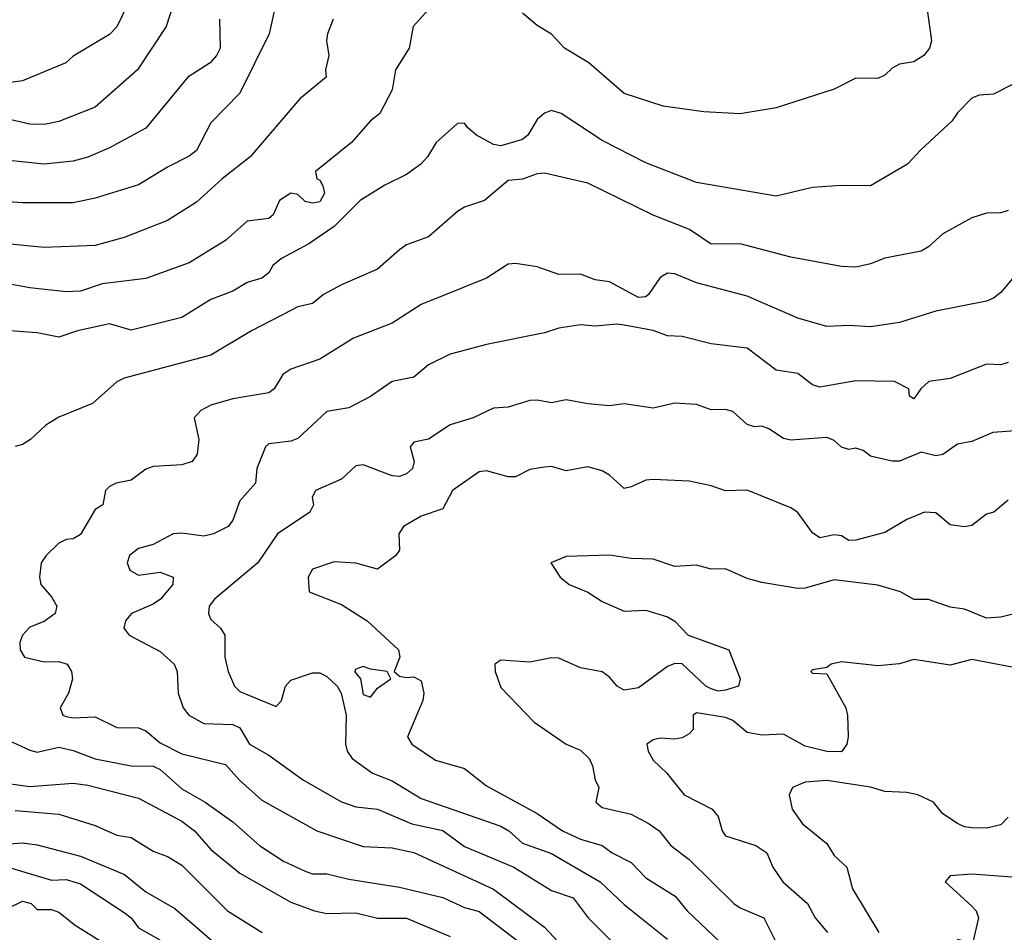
# Model space of a CAD drawing. Header units: metres. Extents: x -46681 to -43747, y -240911 to -237677.
# Tile 591 of 656: x -45737 to -45669, y -238951 to -238888. Entities that reach past the tile are written whole.
import ezdxf

# ---------------------------------------------------------------- set-up
doc = ezdxf.new("R2010")
doc.units = ezdxf.units.M
doc.layers.add('CONTOUR_INDEX', color=1, linetype='Continuous')
doc.layers.add('CONTOUR_INTER', color=3, linetype='Continuous')

msp = doc.modelspace()

# ---------------------------------------------------------------- linework, layer by layer
at = {"layer": 'CONTOUR_INDEX'}
for points, elevation in [([(-45674.377, -238885.52), (-45673.876, -238889.02), (-45674.015, -238889.52), (-45674.405, -238890.02), (-45675.095, -238890.45), (-45676.095, -238890.619), (-45676.595, -238890.886), (-45677.095, -238891.372), (-45677.595, -238891.602), (-45679.095, -238891.597), (-45680.595, -238892.337), (-45684.595, -238893.625), (-45687.095, -238894.055), (-45689.595, -238893.907), (-45692.403, -238893.52), (-45695.095, -238892.654), (-45697.519, -238890.52), (-45699.196, -238889.52), (-45700.095, -238888.556), (-45701.095, -238887.958), (-45702.095, -238887.108)], 100), ([(-45729.349, -238886.52), (-45730.095, -238888.033), (-45730.595, -238888.568), (-45733.095, -238890.068), (-45733.6, -238890.52), (-45736.595, -238891.773), (-45738.095, -238891.981)], 105), ([(-45708.595, -238886.846), (-45709.647, -238888.02), (-45709.913, -238889.52), (-45710.856, -238891.02), (-45711.095, -238892.384), (-45711.939, -238894.02), (-45712.595, -238894.525), (-45713.894, -238896.02), (-45716.381, -238898.02), (-45716.285, -238898.52), (-45716.095, -238898.612), (-45715.871, -238899.02), (-45715.755, -238899.52), (-45716.095, -238900.125), (-45716.595, -238900.212), (-45717.095, -238900.083), (-45717.595, -238899.614), (-45718.095, -238899.512), (-45718.871, -238900.02), (-45719.303, -238901.02), (-45719.595, -238901.263), (-45721.095, -238901.447), (-45722.595, -238902.792), (-45725.095, -238904.32), (-45728.095, -238905.413), (-45731.095, -238905.772), (-45732.595, -238906.282), (-45733.595, -238906.321), (-45736.095, -238906.047), (-45738.095, -238905.673)], 100), ([(-45668.095, -238915.903), (-45669.648, -238916.02), (-45671.095, -238916.657), (-45672.095, -238916.845), (-45673.095, -238917.549), (-45673.595, -238917.643), (-45674.595, -238917.387), (-45676.095, -238918.002), (-45676.595, -238918.009), (-45678.095, -238917.666), (-45678.595, -238917.271), (-45679.095, -238917.105), (-45679.595, -238917.192), (-45680.095, -238917.041), (-45680.595, -238916.585), (-45681.095, -238916.365), (-45683.595, -238916.547), (-45684.095, -238916.44), (-45685.095, -238915.772), (-45685.595, -238915.592), (-45686.095, -238915.644), (-45686.595, -238915.484), (-45687.595, -238914.573), (-45688.095, -238914.432), (-45689.095, -238914.46), (-45690.095, -238914.108), (-45691.595, -238914.011), (-45693.095, -238914.34), (-45695.095, -238914.054), (-45696.095, -238914.184), (-45697.595, -238914.057), (-45699.095, -238913.78), (-45700.095, -238913.975), (-45701.095, -238913.804), (-45701.595, -238913.831), (-45703.095, -238914.282), (-45704.095, -238914.357), (-45705.508, -238915.02), (-45707.095, -238915.509), (-45708.595, -238916.49), (-45709.595, -238916.698), (-45709.842, -238917.02), (-45709.585, -238918.02), (-45709.694, -238918.52), (-45710.095, -238918.887), (-45710.595, -238919.073), (-45711.095, -238919.023), (-45713.095, -238918.255), (-45713.595, -238918.335), (-45714.595, -238919.253), (-45716.382, -238920.02), (-45716.613, -238920.52), (-45716.519, -238921.02), (-45716.778, -238921.52), (-45719.014, -238923.02), (-45720.357, -238925.02), (-45723.354, -238927.52), (-45723.726, -238928.02), (-45723.763, -238928.52), (-45723.595, -238928.924), (-45722.942, -238929.52), (-45722.643, -238930.02), (-45722.64, -238931.52), (-45722.405, -238932.52), (-45721.973, -238933.52), (-45721.595, -238933.899), (-45719.095, -238934.931), (-45718.74, -238934.52), (-45718.454, -238933.52), (-45718.095, -238933.113), (-45716.595, -238932.6), (-45716.095, -238932.614), (-45715.595, -238932.868), (-45714.895, -238933.52), (-45714.611, -238934.02), (-45714.267, -238935.52), (-45714.306, -238937.52), (-45714.2, -238938.02), (-45713.85, -238938.52), (-45712.451, -238939.52), (-45711.095, -238940.055), (-45709.095, -238941.279), (-45703.595, -238943.184), (-45703.034, -238943.52), (-45702.095, -238944.364), (-45700.095, -238945.073), (-45696.732, -238947.02), (-45695.095, -238948.588), (-45692.095, -238950.983)], 95), ([(-45737.095, -238942.113), (-45734.095, -238942.366), (-45731.595, -238943.144), (-45730.095, -238943.816), (-45729.095, -238943.977), (-45727.595, -238944.919), (-45726.595, -238945.288), (-45725.595, -238945.884), (-45722.461, -238949.02), (-45720.07, -238950.52)], 100), ([(-45667.095, -238946.804), (-45671.095, -238946.493), (-45672.595, -238946.624), (-45672.938, -238947.02), (-45671.095, -238948.695), (-45670.812, -238949.02), (-45670.639, -238949.52), (-45671.095, -238951.483), (-45671.595, -238951.119), (-45672.095, -238951.009), (-45672.208, -238951.52), (-45672.095, -238951.807), (-45671.595, -238952.038), (-45670.244, -238953.52), (-45669.595, -238953.9), (-45667.595, -238955.615)], 90)]:
    msp.add_lwpolyline(points, dxfattribs=dict(at, elevation=elevation))
at = {"layer": 'CONTOUR_INTER'}
for points, elevation in [([(-45725.73, -238885.02), (-45726.682, -238888.02), (-45728.667, -238891.02), (-45731.595, -238893.582), (-45734.095, -238894.575), (-45735.095, -238894.786), (-45736.095, -238894.769), (-45738.595, -238894.179)], 104), ([(-45719.028, -238886.02), (-45719.581, -238888.52), (-45721.595, -238892.626), (-45723.595, -238894.661), (-45724.595, -238896.571), (-45725.095, -238896.969), (-45726.595, -238897.715), (-45728.595, -238898.936), (-45731.595, -238899.874), (-45733.095, -238900.184), (-45736.595, -238900.197), (-45738.595, -238900.05)], 102), ([(-45715.165, -238887.52), (-45715.556, -238888.52), (-45715.628, -238889.02), (-45715.473, -238890.02), (-45715.701, -238891.02), (-45715.654, -238891.52), (-45717.462, -238893.02), (-45720.9, -238897.02), (-45722.833, -238898.52), (-45724.595, -238900.139), (-45726.595, -238901.407), (-45729.595, -238902.573), (-45731.595, -238903.135), (-45735.095, -238903.272), (-45739.095, -238902.873)], 101), ([(-45723.008, -238887.52), (-45722.972, -238889.52), (-45723.214, -238890.02), (-45723.657, -238890.52), (-45725.182, -238891.52), (-45728.095, -238895.039), (-45730.595, -238896.383), (-45732.095, -238897.031), (-45733.095, -238897.306), (-45735.095, -238897.507), (-45739.095, -238897.094)], 103), ([(-45668.3, -238892.02), (-45669.595, -238892.694), (-45670.595, -238892.755), (-45671.095, -238892.957), (-45672.095, -238893.966), (-45672.463, -238894.52), (-45674.625, -238896.52), (-45675.531, -238897.52), (-45678.095, -238899.005), (-45680.095, -238898.981), (-45682.095, -238899.119), (-45684.595, -238899.723), (-45690.095, -238898.789), (-45693.595, -238897.418), (-45696.595, -238895.893), (-45699.439, -238894.02), (-45700.095, -238893.827), (-45700.595, -238893.992), (-45701.095, -238894.446), (-45701.737, -238895.52), (-45702.095, -238895.808), (-45703.595, -238896.264), (-45704.095, -238896.161), (-45705.268, -238895.52), (-45705.883, -238895.02), (-45706.095, -238894.68), (-45706.595, -238894.713), (-45708.051, -238896.02), (-45708.659, -238897.02), (-45709.111, -238897.52), (-45710.095, -238898.242), (-45711.595, -238898.972), (-45713.306, -238900.02), (-45715.095, -238901.827), (-45716.836, -238903.02), (-45718.736, -238904.02), (-45719.325, -238904.52), (-45719.605, -238905.02), (-45720.095, -238905.373), (-45721.095, -238905.673), (-45722.095, -238906.286), (-45723.595, -238906.845), (-45725.595, -238908.093), (-45729.095, -238908.972), (-45730.595, -238908.527), (-45732.796, -238909.02), (-45734.095, -238909.447), (-45735.595, -238909.149), (-45740.595, -238908.792)], 99), ([(-45668.595, -238900.722), (-45669.095, -238900.866), (-45670.095, -238900.891), (-45671.095, -238901.22), (-45673.095, -238902.315), (-45674.095, -238903.217), (-45674.595, -238903.509), (-45677.095, -238904), (-45678.095, -238904.398), (-45679.095, -238904.62), (-45680.095, -238904.574), (-45683.595, -238903.945), (-45687.095, -238903.006), (-45689.095, -238903.046), (-45690.59, -238902.02), (-45693.095, -238901.037), (-45697.595, -238898.822), (-45700.595, -238898.137), (-45701.095, -238898.19), (-45702.095, -238898.546), (-45703.095, -238898.654), (-45704.72, -238900.02), (-45706.095, -238900.477), (-45706.595, -238900.775), (-45708.595, -238902.538), (-45710.095, -238903.083), (-45710.595, -238903.421), (-45712.095, -238904.756), (-45714.595, -238905.837), (-45715.833, -238906.52), (-45716.595, -238907.125), (-45717.595, -238907.359), (-45718.095, -238907.608), (-45720.799, -238909.02), (-45723.595, -238910.687), (-45729.595, -238912.276), (-45730.095, -238912.542), (-45731.778, -238914.02), (-45734.095, -238914.963), (-45734.98, -238915.52), (-45736.039, -238916.52), (-45736.595, -238916.854), (-45737.095, -238917.005)], 98), ([(-45668.095, -238905.151), (-45669.095, -238906.37), (-45669.595, -238906.753), (-45670.095, -238906.962), (-45673.595, -238907.654), (-45676.095, -238908.437), (-45678.095, -238908.735), (-45679.595, -238908.639), (-45681.095, -238908.707), (-45683.095, -238908.145), (-45686.595, -238906.624), (-45690.095, -238905.702), (-45691.595, -238905.09), (-45692.095, -238905.036), (-45692.595, -238905.34), (-45693.401, -238906.52), (-45693.595, -238906.668), (-45694.095, -238906.708), (-45696.095, -238905.629), (-45697.095, -238905.488), (-45698.095, -238905.118), (-45699.595, -238905.121), (-45701.095, -238904.6), (-45702.595, -238904.371), (-45703.095, -238904.407), (-45704.595, -238905.375), (-45709.095, -238907.197), (-45711.095, -238908.491), (-45713.76, -238909.52), (-45716.095, -238910.967), (-45718.095, -238911.664), (-45718.636, -238912.02), (-45719.238, -238913.02), (-45719.595, -238913.296), (-45722.095, -238913.699), (-45723.595, -238914.148), (-45724.29, -238914.52), (-45724.749, -238915.02), (-45724.428, -238916.52), (-45724.538, -238917.52), (-45724.896, -238918.02), (-45725.595, -238918.254), (-45727.595, -238918.381), (-45728.095, -238918.563), (-45729.095, -238919.307), (-45730.146, -238919.52), (-45730.595, -238919.757), (-45730.863, -238920.02), (-45731.063, -238921.02), (-45731.595, -238921.349), (-45732.595, -238923.059), (-45733.095, -238923.364), (-45733.595, -238923.411), (-45734.095, -238923.667), (-45734.959, -238924.52), (-45735.313, -238925.02), (-45735.428, -238926.02), (-45735.339, -238926.52), (-45734.595, -238927.357), (-45734.239, -238928.02), (-45734.348, -238928.52), (-45735.095, -238929.06), (-45736.095, -238929.468), (-45736.596, -238930.02), (-45736.783, -238930.52), (-45736.75, -238931.02), (-45736.45, -238931.52), (-45735.095, -238931.841), (-45734.095, -238931.831), (-45733.515, -238932.02), (-45733.21, -238932.52), (-45733.147, -238933.02), (-45733.418, -238934.02), (-45733.997, -238935.02), (-45733.81, -238935.52), (-45733.595, -238935.632), (-45733.095, -238935.724), (-45731.595, -238935.654), (-45730.095, -238936.387), (-45728.595, -238936.404), (-45728.095, -238936.619), (-45727.095, -238937.431), (-45725.595, -238938.201), (-45722.595, -238938.939), (-45721.63, -238940.02), (-45720.095, -238941.402), (-45716.297, -238943.52), (-45713.095, -238944.594), (-45711.095, -238944.686), (-45709.595, -238945), (-45704.095, -238947.535), (-45700.595, -238950.146), (-45698.38, -238952.52)], 97), ([(-45668.595, -238911.195), (-45669.095, -238911.359), (-45670.095, -238911.317), (-45672.595, -238912.301), (-45674.065, -238912.52), (-45674.61, -238913.02), (-45675.095, -238913.716), (-45675.393, -238913.52), (-45675.458, -238913.02), (-45676.426, -238912.52), (-45679.095, -238912.463), (-45681.595, -238912.895), (-45682.095, -238912.75), (-45683.095, -238911.959), (-45684.595, -238911.735), (-45686.595, -238910.208), (-45689.095, -238909.924), (-45691.095, -238909.396), (-45692.095, -238909.365), (-45693.095, -238908.997), (-45695.095, -238908.614), (-45695.595, -238908.552), (-45697.095, -238908.695), (-45698.095, -238908.608), (-45699.595, -238908.824), (-45700.595, -238909.147), (-45704.595, -238909.948), (-45707.095, -238910.631), (-45708.595, -238911.372), (-45709.595, -238912.205), (-45711.095, -238912.511), (-45712.595, -238913.542), (-45714.095, -238914.323), (-45715.595, -238914.588), (-45717.595, -238916.44), (-45718.095, -238916.617), (-45719.595, -238916.82), (-45719.84, -238917.02), (-45720.437, -238918.52), (-45720.52, -238919.52), (-45721.595, -238920.733), (-45722.095, -238922.087), (-45722.402, -238922.52), (-45723.42, -238923.02), (-45724.095, -238923.184), (-45725.595, -238922.97), (-45726.195, -238923.02), (-45727.595, -238923.762), (-45728.595, -238924.027), (-45729.205, -238924.52), (-45729.381, -238925.02), (-45729.2, -238925.52), (-45728.595, -238925.861), (-45727.095, -238925.662), (-45726.206, -238926.02), (-45726.216, -238926.52), (-45727.074, -238927.52), (-45727.595, -238927.875), (-45729.071, -238928.52), (-45729.485, -238929.02), (-45729.602, -238929.52), (-45729.249, -238930.02), (-45727.095, -238931.138), (-45726.135, -238932.02), (-45725.926, -238932.52), (-45725.864, -238934.02), (-45725.519, -238935.02), (-45725.113, -238935.52), (-45724.095, -238936.097), (-45722.095, -238936.182), (-45721.595, -238936.407), (-45720.933, -238937.52), (-45719.595, -238938.297), (-45717.202, -238940.02), (-45714.595, -238941.514), (-45713.595, -238941.848), (-45712.095, -238942.013), (-45709.744, -238943.02), (-45707.595, -238943.476), (-45706.095, -238944.585), (-45702.695, -238946.02), (-45700.095, -238947.631), (-45698.595, -238948.138), (-45697.571, -238949.52), (-45695.095, -238951.995)], 96), ([(-45668.595, -238920.699), (-45669.573, -238921.52), (-45670.095, -238921.664), (-45671.095, -238922.449), (-45671.595, -238922.54), (-45672.595, -238922.398), (-45673.595, -238921.57), (-45674.364, -238921.52), (-45675.578, -238922.02), (-45677.095, -238922.919), (-45679.095, -238923.457), (-45679.595, -238923.481), (-45680.095, -238923.169), (-45680.595, -238923.099), (-45681.595, -238923.298), (-45682.095, -238922.958), (-45683.125, -238921.52), (-45683.595, -238921.227), (-45686.595, -238920.005), (-45688.095, -238920.064), (-45689.095, -238919.704), (-45690.595, -238919.381), (-45693.095, -238919.276), (-45693.595, -238919.325), (-45694.595, -238919.785), (-45695.095, -238919.882), (-45696.095, -238918.966), (-45696.595, -238918.669), (-45697.595, -238918.388), (-45699.095, -238918.664), (-45700.095, -238918.379), (-45700.595, -238918.411), (-45701.595, -238918.571), (-45702.595, -238919.086), (-45703.095, -238919.087), (-45704.595, -238918.675), (-45705.095, -238918.754), (-45706.934, -238920.02), (-45707.595, -238921.286), (-45709.095, -238921.808), (-45710.311, -238922.52), (-45710.637, -238923.02), (-45710.595, -238924.142), (-45710.851, -238924.52), (-45712.095, -238925.452), (-45713.595, -238925.037), (-45715.095, -238924.948), (-45716.595, -238925.466), (-45716.897, -238926.02), (-45716.817, -238927.02), (-45714.595, -238927.9), (-45712.83, -238929.02), (-45710.653, -238931.02), (-45710.56, -238931.52), (-45710.961, -238932.52), (-45710.595, -238932.828), (-45710.095, -238932.937), (-45709.595, -238932.882), (-45709.095, -238933.167), (-45708.906, -238934.02), (-45708.977, -238934.52), (-45710.034, -238937.02), (-45709.727, -238937.52), (-45708.095, -238938.642), (-45706.095, -238939.198), (-45704.595, -238940.408), (-45701.095, -238942.321), (-45699.331, -238943.52), (-45698.095, -238944.084), (-45696.595, -238944.525), (-45695.908, -238945.02), (-45694.595, -238945.696), (-45693.595, -238946.753), (-45691.564, -238948.02), (-45690.752, -238949.02), (-45687.095, -238952.507)], 94), ([(-45668.095, -238928.526), (-45669.095, -238928.766), (-45670.095, -238928.831), (-45671.595, -238928.207), (-45672.595, -238928.09), (-45674.095, -238927.55), (-45675.095, -238927.557), (-45676.033, -238927.02), (-45677.595, -238926.566), (-45680.595, -238926.189), (-45682.595, -238926.778), (-45683.095, -238926.795), (-45685.595, -238926.373), (-45686.595, -238926.101), (-45688.095, -238925.438), (-45689.095, -238925.464), (-45690.095, -238925.172), (-45691.595, -238925.283), (-45693.095, -238924.772), (-45694.595, -238924.724), (-45696.095, -238924.502), (-45699.095, -238924.581), (-45700.139, -238925.02), (-45699.498, -238926.02), (-45698.885, -238926.52), (-45697.595, -238927.05), (-45696.595, -238927.692), (-45695.095, -238928.348), (-45693.595, -238928.279), (-45692.095, -238928.742), (-45691.595, -238929.046), (-45690.667, -238930.02), (-45687.856, -238931.02), (-45687.09, -238933.02), (-45687.197, -238933.52), (-45688.095, -238933.815), (-45688.595, -238933.865), (-45689.095, -238933.717), (-45689.45, -238933.52), (-45691.095, -238931.991), (-45691.595, -238931.954), (-45692.095, -238932.166), (-45694.095, -238933.653), (-45695.095, -238933.808), (-45695.566, -238933.52), (-45696.095, -238932.897), (-45696.595, -238932.529), (-45698.095, -238932.264), (-45699.595, -238931.604), (-45700.095, -238931.577), (-45701.595, -238931.865), (-45703.595, -238931.728), (-45704.009, -238932.02), (-45703.981, -238932.52), (-45703.595, -238933.631), (-45701.307, -238936.02), (-45699.095, -238937.536), (-45698.095, -238937.954), (-45697.513, -238938.52), (-45697.271, -238939.02), (-45697.095, -238939.997), (-45696.831, -238940.52), (-45697.041, -238941.52), (-45696.595, -238941.909), (-45694.595, -238942.357), (-45693.372, -238943.02), (-45692.674, -238943.52), (-45691.87, -238944.52), (-45690.595, -238945.497), (-45687.511, -238948.52), (-45687.095, -238948.819), (-45685.462, -238949.52), (-45684.686, -238951.02)], 93), ([(-45668.095, -238932.255), (-45671.095, -238931.69), (-45672.595, -238932.083), (-45675.095, -238931.682), (-45676.095, -238931.984), (-45677.595, -238932.128), (-45680.095, -238931.855), (-45680.802, -238932.02), (-45681.095, -238932.243), (-45682.095, -238932.404), (-45682.211, -238932.52), (-45682.095, -238932.639), (-45681.095, -238932.68), (-45679.799, -238935.02), (-45679.674, -238935.52), (-45679.633, -238937.02), (-45679.718, -238937.52), (-45680.095, -238938.055), (-45681.095, -238938.044), (-45682.595, -238937.667), (-45684.095, -238936.851), (-45685.595, -238936.913), (-45686.595, -238936.731), (-45687.595, -238935.892), (-45688.095, -238935.683), (-45690.095, -238935.359), (-45690.338, -238935.52), (-45690.319, -238936.52), (-45690.595, -238936.826), (-45691.095, -238937.095), (-45691.595, -238937.181), (-45692.595, -238937.125), (-45693.095, -238937.235), (-45693.533, -238937.52), (-45693.438, -238938.02), (-45693.095, -238938.631), (-45692.146, -238939.52), (-45690.958, -238941.02), (-45689.012, -238942.02), (-45688.592, -238942.52), (-45688.325, -238943.52), (-45688.095, -238943.86), (-45686.004, -238944.52), (-45685.243, -238945.02), (-45684.826, -238946.02), (-45684.13, -238947.02), (-45682.435, -238948.52), (-45681.909, -238949.52), (-45681.055, -238950.52)], 92), ([(-45713.595, -238932.363), (-45713.691, -238932.52), (-45713.27, -238933.02), (-45713.095, -238934.11), (-45712.595, -238934.289), (-45712.095, -238933.673), (-45711.19, -238933.02), (-45711.434, -238932.52), (-45712.595, -238932.365), (-45713.095, -238932.175), (-45713.595, -238932.363)], 94), ([(-45737.595, -238937.251), (-45736.095, -238937.942), (-45735.595, -238938.075), (-45734.095, -238937.744), (-45733.095, -238937.957), (-45731.595, -238938.535), (-45729.095, -238939.035), (-45727.595, -238939.042), (-45727.095, -238939.27), (-45725.595, -238940.609), (-45723.994, -238941.52), (-45722.095, -238942.892), (-45720.254, -238944.52), (-45718.595, -238945.608), (-45717.095, -238946.29), (-45716.595, -238946.469), (-45715.595, -238946.467), (-45714.095, -238946.845), (-45710.595, -238947.394), (-45707.595, -238948.118), (-45706.095, -238948.794), (-45705.095, -238949.078), (-45701.884, -238951.52)], 98), ([(-45739.095, -238940.037), (-45736.095, -238940.455), (-45733.095, -238940.222), (-45732.095, -238940.363), (-45728.595, -238941.258), (-45725.595, -238942.847), (-45724.74, -238943.52), (-45723.595, -238944.792), (-45721.595, -238946.428), (-45718.095, -238948.419), (-45716.459, -238949.02), (-45715.595, -238949.206), (-45713.595, -238949.176), (-45712.095, -238949.529), (-45710.095, -238949.523), (-45707.095, -238950.803)], 99), ([(-45668.595, -238942.571), (-45669.095, -238943.09), (-45670.095, -238943.319), (-45671.095, -238943.303), (-45671.595, -238943.242), (-45672.095, -238943.006), (-45673.095, -238942.341), (-45673.747, -238941.52), (-45674.819, -238941.02), (-45675.595, -238940.854), (-45677.095, -238940.791), (-45678.095, -238940.498), (-45681.095, -238940.033), (-45682.595, -238940.157), (-45683.468, -238940.52), (-45683.703, -238941.02), (-45683.485, -238942.02), (-45682.776, -238943.02), (-45681.095, -238944.39), (-45680.595, -238945.205), (-45679.733, -238946.02), (-45679.335, -238947.52), (-45677.512, -238950.52)], 91), ([(-45742.595, -238944.775), (-45736.595, -238944.342), (-45735.595, -238944.479), (-45732.595, -238945.252), (-45729.559, -238946.52), (-45728.095, -238947.723), (-45726.095, -238948.862), (-45723.037, -238951.52)], 101), ([(-45737.595, -238946.018), (-45734.595, -238946.92), (-45733.595, -238946.856), (-45732.595, -238947.172), (-45729.595, -238949.133), (-45729.095, -238949.52), (-45728.595, -238950.206), (-45727.12, -238951.02)], 102), ([(-45737.595, -238948.854), (-45736.595, -238948.351), (-45736.002, -238948.52), (-45735.595, -238948.931), (-45734.595, -238948.924), (-45734.095, -238949.109), (-45732.955, -238950.02), (-45729.767, -238952.02)], 103)]:
    msp.add_lwpolyline(points, dxfattribs=dict(at, elevation=elevation))

doc.saveas('drawing.dxf')
